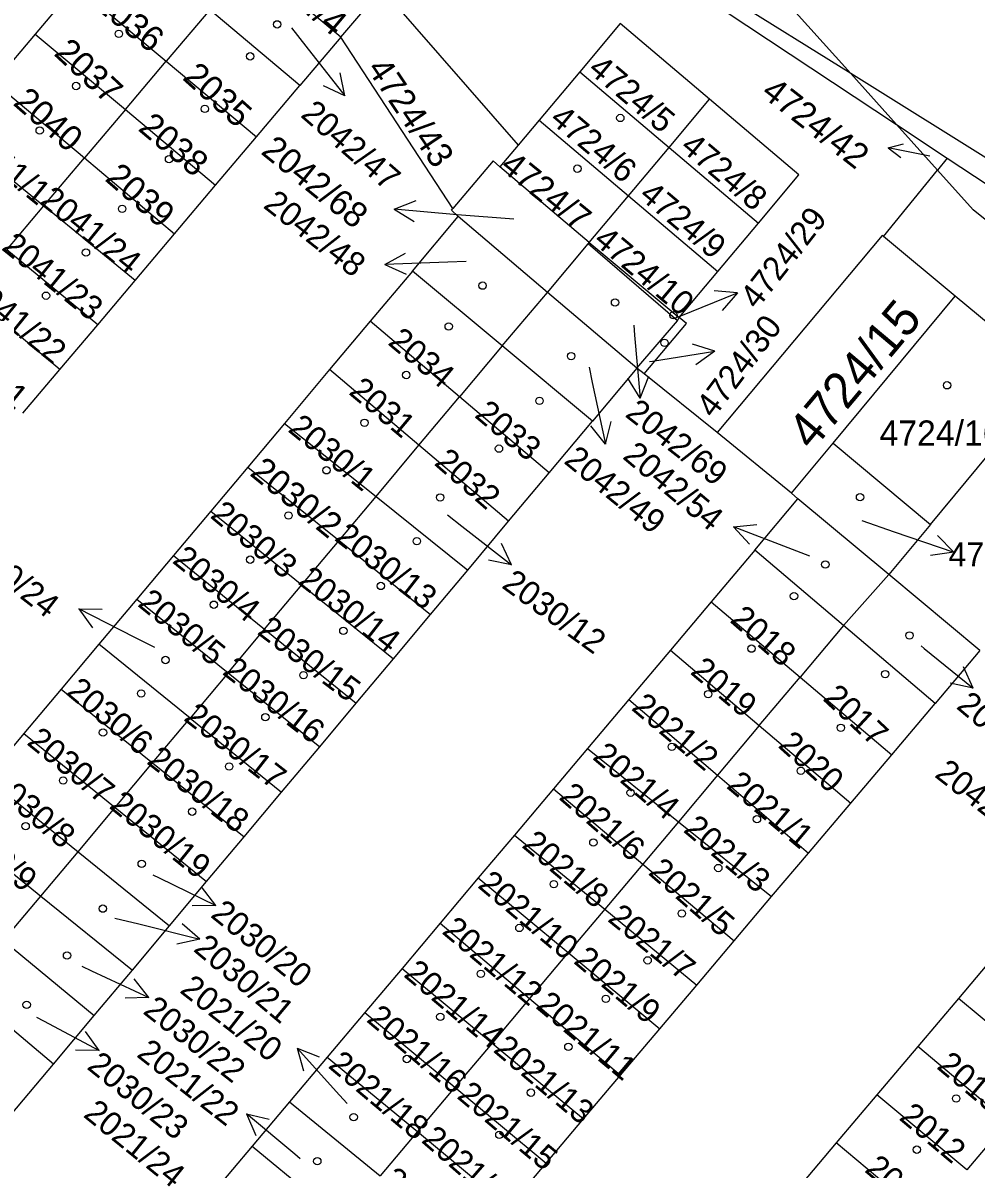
# Model space of a CAD drawing. Extents: x -756746 to -753363, y -1166406 to -1161727.
# Drawn here: x -755409.1 to -755363.8, y -1164733.9 to -1164679.4 of the extents above; entities that cross this region are included whole.
import ezdxf

# ---------------------------------------------------------------- set-up
doc = ezdxf.new("R2010")
doc.units = 0
for name, color, linetype in [('Hranice parcel', 7, 'Continuous'), ('Parcelní čísla', 7, 'Continuous'), ('Pop  PČ popisy', 7, 'Continuous'), ('Značky budov', 7, 'Continuous')]:
    doc.layers.add(name, color=color, linetype=linetype)

msp = doc.modelspace()

# ---------------------------------------------------------------- linework, layer by layer
at = {"layer": 'Hranice parcel'}
for p, q in [((-755369.78, -1164681.85), (-755382.96, -1164673.62)), ((-755381.95, -1164674.77), (-755367.6, -1164684.27)), ((-755394.03, -1164680.12), (-755398.32, -1164676.52)), ((-755406.62, -1164677.67), (-755408.56, -1164679.97)), ((-755406.62, -1164677.67), (-755402.33, -1164681.26)), ((-755394.03, -1164680.12), (-755392.08, -1164677.83)), ((-755392.08, -1164677.83), (-755385.59, -1164685.25)), ((-755400.26, -1164678.81), (-755402.33, -1164681.26)), ((-755395.97, -1164682.42), (-755400.26, -1164678.81)), ((-755408.56, -1164679.97), (-755410.5, -1164682.26)), ((-755408.56, -1164679.97), (-755404.27, -1164683.56)), ((-755394.03, -1164680.12), (-755395.97, -1164682.42)), ((-755388.7, -1164688.26), (-755394.03, -1164680.12)), ((-755404.27, -1164683.56), (-755402.33, -1164681.26)), ((-755402.33, -1164681.26), (-755398.04, -1164684.86)), ((-755382.66, -1164681.76), (-755384.59, -1164684.06)), ((-755382.66, -1164681.76), (-755378.42, -1164685.36)), ((-755369.78, -1164681.85), (-755367.6, -1164684.27)), ((-755294.82, -1164728.7), (-755369.78, -1164681.85)), ((-755410.5, -1164682.26), (-755406.22, -1164685.86)), ((-755398.04, -1164684.86), (-755395.97, -1164682.42)), ((-755378.42, -1164685.36), (-755376.49, -1164683.06)), ((-755404.27, -1164683.56), (-755406.22, -1164685.86)), ((-755404.27, -1164683.56), (-755399.98, -1164687.16)), ((-755384.59, -1164684.06), (-755385.59, -1164685.25)), ((-755384.59, -1164684.06), (-755380.35, -1164687.66)), ((-755365.65, -1164686.44), (-755367.6, -1164684.27)), ((-755367.6, -1164684.27), (-755365.19, -1164685.87)), ((-755412.48, -1164684.6), (-755408.15, -1164688.14)), ((-755399.98, -1164687.16), (-755398.04, -1164684.86)), ((-755385.59, -1164685.25), (-755386.46, -1164686.28)), ((-755380.35, -1164687.66), (-755378.42, -1164685.36)), ((-755378.42, -1164685.36), (-755374.17, -1164688.96)), ((-755408.15, -1164688.14), (-755406.22, -1164685.86)), ((-755406.22, -1164685.86), (-755401.93, -1164689.46)), ((-755365.19, -1164685.87), (-755365.65, -1164686.44)), ((-755365.19, -1164685.87), (-755315.7, -1164718.65)), ((-755382.21, -1164689.88), (-755386.46, -1164686.28)), ((-755368.22, -1164689.6), (-755365.65, -1164686.44)), ((-755401.93, -1164689.46), (-755399.98, -1164687.16)), ((-755409.91, -1164690.23), (-755408.15, -1164688.14)), ((-755403.81, -1164691.69), (-755408.15, -1164688.14)), ((-755382.21, -1164689.88), (-755380.35, -1164687.66)), ((-755380.35, -1164687.66), (-755376.1, -1164691.26)), ((-755390.62, -1164691.24), (-755388.45, -1164688.65)), ((-755384.2, -1164692.25), (-755388.45, -1164688.65)), ((-755376.1, -1164691.26), (-755374.17, -1164688.96)), ((-755403.81, -1164691.69), (-755401.93, -1164689.46)), ((-755364.82, -1164692.43), (-755368.22, -1164689.6)), ((-755405.59, -1164693.79), (-755409.91, -1164690.23)), ((-755384.2, -1164692.25), (-755382.27, -1164689.95)), ((-755382.27, -1164689.95), (-755382.21, -1164689.88)), ((-755378.02, -1164693.61), (-755382.27, -1164689.95)), ((-755382.21, -1164689.88), (-755377.93, -1164693.45)), ((-755390.62, -1164691.24), (-755392.63, -1164693.62)), ((-755386.35, -1164694.8), (-755390.62, -1164691.24)), ((-755377.93, -1164693.45), (-755376.1, -1164691.26)), ((-755405.59, -1164693.79), (-755403.81, -1164691.69)), ((-755407.39, -1164695.91), (-755411.7, -1164692.34)), ((-755386.35, -1164694.8), (-755384.2, -1164692.25)), ((-755379.95, -1164695.86), (-755384.2, -1164692.25)), ((-755370.62, -1164699.42), (-755364.82, -1164692.43)), ((-755360.19, -1164696.28), (-755364.82, -1164692.43)), ((-755378.02, -1164693.61), (-755377.93, -1164693.45)), ((-755407.39, -1164695.91), (-755405.59, -1164693.79)), ((-755392.63, -1164693.62), (-755394.56, -1164695.92)), ((-755388.38, -1164697.22), (-755392.63, -1164693.62)), ((-755379.95, -1164695.86), (-755378.02, -1164693.61)), ((-755386.35, -1164694.8), (-755388.38, -1164697.22)), ((-755382.06, -1164698.38), (-755386.35, -1164694.8)), ((-755409.15, -1164697.99), (-755407.39, -1164695.91)), ((-755394.56, -1164695.92), (-755396.7, -1164698.48)), ((-755390.31, -1164699.52), (-755394.56, -1164695.92)), ((-755379.95, -1164695.86), (-755382.06, -1164698.38)), ((-755379.6, -1164696.13), (-755379.95, -1164695.86)), ((-755376.13, -1164698.92), (-755379.6, -1164696.13)), ((-755365.98, -1164703.28), (-755360.19, -1164696.28)), ((-755390.31, -1164699.52), (-755388.38, -1164697.22)), ((-755384.12, -1164700.83), (-755388.38, -1164697.22)), ((-755396.7, -1164698.48), (-755398.45, -1164700.56)), ((-755396.7, -1164698.48), (-755392.35, -1164701.96)), ((-755384.12, -1164700.83), (-755382.06, -1164698.38)), ((-755372.6, -1164701.8), (-755376.13, -1164698.92)), ((-755392.35, -1164701.96), (-755390.31, -1164699.52)), ((-755386.05, -1164703.13), (-755390.31, -1164699.52)), ((-755372.6, -1164701.8), (-755370.62, -1164699.42)), ((-755370.62, -1164699.42), (-755365.98, -1164703.28)), ((-755398.45, -1164700.56), (-755400.21, -1164702.65)), ((-755398.45, -1164700.56), (-755394.11, -1164704.05)), ((-755386.05, -1164703.13), (-755384.12, -1164700.83)), ((-755394.11, -1164704.05), (-755392.35, -1164701.96)), ((-755392.35, -1164701.96), (-755387.99, -1164705.45)), ((-755374.34, -1164704.5), (-755372.29, -1164702.06)), ((-755372.29, -1164702.06), (-755372.6, -1164701.8)), ((-755367.96, -1164705.67), (-755372.29, -1164702.06)), ((-755400.21, -1164702.65), (-755401.99, -1164704.76)), ((-755400.21, -1164702.65), (-755395.88, -1164706.16)), ((-755387.99, -1164705.45), (-755386.05, -1164703.13)), ((-755365.98, -1164703.28), (-755367.96, -1164705.67)), ((-755395.88, -1164706.16), (-755394.11, -1164704.05)), ((-755394.11, -1164704.05), (-755389.76, -1164707.56)), ((-755401.99, -1164704.76), (-755403.73, -1164706.84)), ((-755401.99, -1164704.76), (-755397.65, -1164708.27)), ((-755374.34, -1164704.5), (-755376.41, -1164706.96)), ((-755370.12, -1164708.09), (-755374.34, -1164704.5)), ((-755389.76, -1164707.56), (-755387.99, -1164705.45)), ((-755370.12, -1164708.09), (-755367.96, -1164705.67)), ((-755363.64, -1164709.28), (-755367.96, -1164705.67)), ((-755397.65, -1164708.27), (-755395.88, -1164706.16)), ((-755395.88, -1164706.16), (-755391.53, -1164709.68)), ((-755403.73, -1164706.84), (-755405.53, -1164708.97)), ((-755403.73, -1164706.84), (-755399.39, -1164710.34)), ((-755376.41, -1164706.96), (-755378.35, -1164709.26)), ((-755376.41, -1164706.96), (-755372.19, -1164710.54)), ((-755391.53, -1164709.68), (-755389.76, -1164707.56)), ((-755399.39, -1164710.34), (-755397.65, -1164708.27)), ((-755397.65, -1164708.27), (-755393.3, -1164711.78)), ((-755370.12, -1164708.09), (-755372.19, -1164710.54)), ((-755365.77, -1164711.8), (-755370.12, -1164708.09)), ((-755405.53, -1164708.97), (-755407.33, -1164711.12)), ((-755401.19, -1164712.49), (-755405.53, -1164708.97)), ((-755378.35, -1164709.26), (-755380.33, -1164711.6)), ((-755378.35, -1164709.26), (-755374.13, -1164712.85)), ((-755363.64, -1164709.28), (-755365.77, -1164711.8)), ((-755393.3, -1164711.78), (-755391.53, -1164709.68)), ((-755399.39, -1164710.34), (-755401.19, -1164712.49)), ((-755399.39, -1164710.34), (-755395.03, -1164713.85)), ((-755374.13, -1164712.85), (-755372.19, -1164710.54)), ((-755372.19, -1164710.54), (-755367.83, -1164714.24)), ((-755407.33, -1164711.12), (-755409.1, -1164713.23)), ((-755407.33, -1164711.12), (-755402.98, -1164714.62)), ((-755395.03, -1164713.85), (-755393.3, -1164711.78)), ((-755380.33, -1164711.6), (-755382.3, -1164713.94)), ((-755380.33, -1164711.6), (-755376.12, -1164715.21)), ((-755367.83, -1164714.24), (-755365.77, -1164711.8)), ((-755402.98, -1164714.62), (-755401.19, -1164712.49)), ((-755401.19, -1164712.49), (-755396.85, -1164716.01)), ((-755374.13, -1164712.85), (-755376.12, -1164715.21)), ((-755374.13, -1164712.85), (-755369.78, -1164716.54)), ((-755409.1, -1164713.23), (-755410.87, -1164715.33)), ((-755409.1, -1164713.23), (-755404.76, -1164716.74)), ((-755396.85, -1164716.01), (-755395.03, -1164713.85)), ((-755382.3, -1164713.94), (-755383.92, -1164715.85)), ((-755382.3, -1164713.94), (-755377.97, -1164717.42)), ((-755369.78, -1164716.54), (-755367.83, -1164714.24)), ((-755404.76, -1164716.74), (-755402.98, -1164714.62)), ((-755402.98, -1164714.62), (-755398.62, -1164718.13)), ((-755410.87, -1164715.33), (-755406.52, -1164718.85)), ((-755376.12, -1164715.21), (-755377.97, -1164717.42)), ((-755376.12, -1164715.21), (-755371.79, -1164718.92)), ((-755383.92, -1164715.85), (-755385.77, -1164718.05)), ((-755383.92, -1164715.85), (-755379.66, -1164719.43)), ((-755398.62, -1164718.13), (-755396.85, -1164716.01)), ((-755406.52, -1164718.85), (-755404.76, -1164716.74)), ((-755404.76, -1164716.74), (-755400.41, -1164720.26)), ((-755371.79, -1164718.92), (-755369.78, -1164716.54)), ((-755412.64, -1164717.44), (-755408.29, -1164720.95)), ((-755377.97, -1164717.42), (-755379.66, -1164719.43)), ((-755377.97, -1164717.42), (-755373.54, -1164720.98)), ((-755385.77, -1164718.05), (-755387.49, -1164720.09)), ((-755385.77, -1164718.05), (-755381.48, -1164721.58)), ((-755400.41, -1164720.26), (-755398.62, -1164718.13)), ((-755408.29, -1164720.95), (-755406.52, -1164718.85)), ((-755406.52, -1164718.85), (-755402.17, -1164722.37)), ((-755373.54, -1164720.98), (-755371.79, -1164718.92)), ((-755379.66, -1164719.43), (-755381.48, -1164721.58)), ((-755379.66, -1164719.43), (-755375.32, -1164723.08)), ((-755402.17, -1164722.37), (-755400.41, -1164720.26)), ((-755387.49, -1164720.09), (-755389.3, -1164722.24)), ((-755387.49, -1164720.09), (-755383.21, -1164723.64)), ((-755410.07, -1164723.07), (-755408.29, -1164720.95)), ((-755408.29, -1164720.95), (-755403.93, -1164724.47)), ((-755375.32, -1164723.08), (-755373.54, -1164720.98)), ((-755381.48, -1164721.58), (-755383.21, -1164723.64)), ((-755381.48, -1164721.58), (-755377.1, -1164725.19)), ((-755403.93, -1164724.47), (-755402.17, -1164722.37)), ((-755389.3, -1164722.24), (-755391.11, -1164724.39)), ((-755389.3, -1164722.24), (-755385.05, -1164725.82)), ((-755410.07, -1164723.07), (-755405.75, -1164726.63)), ((-755377.1, -1164725.19), (-755375.32, -1164723.08)), ((-755362.72, -1164723.53), (-755364.66, -1164725.82)), ((-755383.21, -1164723.64), (-755385.05, -1164725.82)), ((-755383.21, -1164723.64), (-755378.85, -1164727.26)), ((-755405.75, -1164726.63), (-755403.93, -1164724.47)), ((-755391.11, -1164724.39), (-755392.89, -1164726.49)), ((-755391.11, -1164724.39), (-755386.83, -1164727.94)), ((-755378.85, -1164727.26), (-755377.1, -1164725.19)), ((-755407.69, -1164728.95), (-755411.98, -1164725.34)), ((-755385.05, -1164725.82), (-755386.83, -1164727.94)), ((-755385.05, -1164725.82), (-755380.72, -1164729.47)), ((-755364.66, -1164725.82), (-755366.59, -1164728.11)), ((-755360.39, -1164729.39), (-755364.66, -1164725.82)), ((-755407.69, -1164728.95), (-755405.75, -1164726.63)), ((-755392.89, -1164726.49), (-755394.68, -1164728.61)), ((-755392.89, -1164726.49), (-755388.6, -1164730.04)), ((-755380.72, -1164729.47), (-755378.85, -1164727.26)), ((-755386.83, -1164727.94), (-755388.6, -1164730.04)), ((-755386.83, -1164727.94), (-755382.48, -1164731.55)), ((-755366.59, -1164728.11), (-755368.53, -1164730.4)), ((-755362.33, -1164731.69), (-755366.59, -1164728.11)), ((-755409.7, -1164731.34), (-755407.69, -1164728.95)), ((-755394.68, -1164728.61), (-755396.47, -1164730.73)), ((-755394.68, -1164728.61), (-755390.38, -1164732.15)), ((-755382.48, -1164731.55), (-755380.72, -1164729.47)), ((-755388.6, -1164730.04), (-755390.38, -1164732.15)), ((-755388.6, -1164730.04), (-755384.26, -1164733.65)), ((-755368.53, -1164730.4), (-755370.47, -1164732.69)), ((-755364.26, -1164733.97), (-755368.53, -1164730.4)), ((-755396.47, -1164730.73), (-755398.25, -1164732.84)), ((-755396.47, -1164730.73), (-755392.15, -1164734.26)), ((-755384.26, -1164733.65), (-755382.48, -1164731.55)), ((-755362.33, -1164731.69), (-755364.26, -1164733.97)), ((-755390.38, -1164732.15), (-755392.15, -1164734.26)), ((-755390.38, -1164732.15), (-755386.04, -1164735.75)), ((-755370.47, -1164732.69), (-755372.4, -1164734.98)), ((-755366.2, -1164736.26), (-755370.47, -1164732.69)), ((-755398.25, -1164732.84), (-755400.12, -1164735.06)), ((-755398.25, -1164732.84), (-755393.93, -1164736.38)), ((-755386.04, -1164735.75), (-755384.26, -1164733.65))]:
    msp.add_line(p, q, dxfattribs=at)
for points in [[(-755400.34, -1164647.46), (-755384.67, -1164665.32), (-755369.78, -1164681.85)], [(-755376.49, -1164683.06), (-755380.74, -1164679.47), (-755382.66, -1164681.76)], [(-755374.17, -1164688.96), (-755372.24, -1164686.67), (-755376.49, -1164683.06)], [(-755386.46, -1164686.28), (-755386.79, -1164686), (-755388.7, -1164688.26)], [(-755353.13, -1164697), (-755363.95, -1164688.33), (-755365.65, -1164686.44)], [(-755388.45, -1164688.65), (-755388.77, -1164688.35), (-755388.7, -1164688.26)], [(-755368.22, -1164689.6), (-755368.29, -1164689.54), (-755376.13, -1164698.92)], [(-755379.6, -1164696.13), (-755377.59, -1164693.73), (-755377.93, -1164693.45)]]:
    msp.add_lwpolyline(points, dxfattribs=at)
at = {"layer": 'Pop  PČ popisy'}
for p, q in [((-755396.37, -1164679.67), (-755395.69, -1164680.54)), ((-755395.69, -1164680.54), (-755393.842, -1164682.905)), ((-755393.842, -1164682.905), (-755394.064, -1164681.807)), ((-755393.842, -1164682.905), (-755394.854, -1164682.424)), ((-755367.994, -1164685.386), (-755367.271, -1164685.185)), ((-755366.02, -1164685.77), (-755367.994, -1164685.386)), ((-755367.994, -1164685.386), (-755367.399, -1164685.844)), ((-755391.49, -1164688.298), (-755390.448, -1164687.887)), ((-755388.5, -1164688.56), (-755391.49, -1164688.298)), ((-755391.49, -1164688.298), (-755390.536, -1164688.885)), ((-755385.8, -1164688.77), (-755388.5, -1164688.56)), ((-755391.939, -1164690.925), (-755390.956, -1164690.389)), ((-755388.94, -1164690.82), (-755391.939, -1164690.925)), ((-755388.07, -1164690.79), (-755388.94, -1164690.82)), ((-755391.939, -1164690.925), (-755390.921, -1164691.39)), ((-755377.94, -1164693.39), (-755375.158, -1164692.266)), ((-755375.158, -1164692.266), (-755376.274, -1164692.177)), ((-755375.158, -1164692.266), (-755375.898, -1164693.105)), ((-755378.08, -1164693.44), (-755377.94, -1164693.39)), ((-755380.1, -1164693.81), (-755380.06, -1164694.29)), ((-755380.06, -1164694.29), (-755379.798, -1164697.28)), ((-755379.2, -1164695.52), (-755376.236, -1164695.051)), ((-755376.236, -1164695.051), (-755377.303, -1164694.713)), ((-755376.236, -1164695.051), (-755377.147, -1164695.702)), ((-755379.35, -1164695.54), (-755379.2, -1164695.52)), ((-755382.21, -1164695.81), (-755382.07, -1164696.53)), ((-755379.798, -1164697.28), (-755379.387, -1164696.238)), ((-755382.07, -1164696.53), (-755381.446, -1164699.465)), ((-755379.798, -1164697.28), (-755380.385, -1164696.326)), ((-755381.446, -1164699.465), (-755381.164, -1164698.382)), ((-755381.446, -1164699.465), (-755382.144, -1164698.59)), ((-755388.95, -1164702.82), (-755388.27, -1164703.36)), ((-755388.27, -1164703.36), (-755385.905, -1164705.208)), ((-755375.352, -1164703.395), (-755374.237, -1164703.286)), ((-755372.55, -1164704.47), (-755375.352, -1164703.395)), ((-755375.352, -1164703.395), (-755374.596, -1164704.221)), ((-755369.25, -1164703.1), (-755367.71, -1164703.63)), ((-755367.71, -1164703.63), (-755364.873, -1164704.607)), ((-755364.873, -1164704.607), (-755365.656, -1164703.808)), ((-755385.905, -1164705.208), (-755386.386, -1164704.196)), ((-755371.73, -1164704.79), (-755372.55, -1164704.47)), ((-755385.905, -1164705.208), (-755387.003, -1164704.986)), ((-755364.873, -1164704.607), (-755365.982, -1164704.754)), ((-755403.82, -1164708.66), (-755406.494, -1164707.298)), ((-755406.494, -1164707.298), (-755405.374, -1164707.306)), ((-755406.494, -1164707.298), (-755405.829, -1164708.198)), ((-755402.87, -1164709.14), (-755403.82, -1164708.66)), ((-755366.43, -1164709.06), (-755366.29, -1164709.18)), ((-755366.29, -1164709.18), (-755363.958, -1164711.069)), ((-755363.958, -1164711.069), (-755364.421, -1164710.049)), ((-755363.958, -1164711.069), (-755365.051, -1164710.827)), ((-755402.96, -1164719.95), (-755402.67, -1164720.09)), ((-755402.67, -1164720.09), (-755399.973, -1164721.406)), ((-755399.973, -1164721.406), (-755400.653, -1164720.516)), ((-755399.973, -1164721.406), (-755401.092, -1164721.417)), ((-755404.77, -1164722), (-755403.64, -1164722.27)), ((-755403.64, -1164722.27), (-755400.728, -1164722.996)), ((-755400.728, -1164722.996), (-755401.579, -1164722.268)), ((-755400.728, -1164722.996), (-755401.821, -1164723.24)), ((-755406.35, -1164724.29), (-755405.88, -1164724.5)), ((-755405.88, -1164724.5), (-755403.16, -1164725.768)), ((-755403.16, -1164725.768), (-755403.856, -1164724.891)), ((-755403.16, -1164725.768), (-755404.279, -1164725.799)), ((-755408.5, -1164726.71), (-755408.17, -1164726.89)), ((-755408.17, -1164726.89), (-755405.52, -1164728.299)), ((-755405.52, -1164728.299), (-755406.169, -1164727.387)), ((-755405.52, -1164728.299), (-755406.64, -1164728.271)), ((-755394.09, -1164730.41), (-755396.098, -1164728.18)), ((-755396.098, -1164728.18), (-755395.056, -1164728.589)), ((-755396.098, -1164728.18), (-755395.8, -1164729.259)), ((-755393.72, -1164730.81), (-755394.09, -1164730.41)), ((-755396.22, -1164733.23), (-755398.519, -1164731.301)), ((-755398.519, -1164731.301), (-755397.43, -1164731.561)), ((-755398.519, -1164731.301), (-755398.074, -1164732.328)), ((-755395.96, -1164733.45), (-755396.22, -1164733.23))]:
    msp.add_line(p, q, dxfattribs=at)
at = {"layer": 'Značky budov'}
for centre in [(-755397.057, -1164679.509), (-755404.587, -1164679.959), (-755398.337, -1164681.029), (-755406.617, -1164682.439), (-755400.497, -1164683.529), (-755380.737, -1164683.959), (-755408.347, -1164684.559), (-755402.197, -1164685.919), (-755382.777, -1164686.369), (-755404.427, -1164688.279), (-755406.147, -1164690.359), (-755387.287, -1164691.929), (-755408.047, -1164692.409), (-755380.987, -1164692.729), (-755378.207, -1164693.339), (-755388.897, -1164693.869), (-755378.637, -1164694.649), (-755383.077, -1164695.279), (-755390.917, -1164696.179), (-755365.197, -1164696.669), (-755384.577, -1164697.409), (-755392.897, -1164698.449), (-755386.507, -1164699.679), (-755394.707, -1164700.709), (-755389.307, -1164701.999), (-755369.337, -1164701.989), (-755396.517, -1164702.859), (-755390.417, -1164704.079), (-755398.337, -1164704.959), (-755370.987, -1164705.189), (-755392.127, -1164706.209), (-755372.477, -1164706.689), (-755400.067, -1164707.099), (-755393.907, -1164708.339), (-755366.987, -1164708.559), (-755374.497, -1164709.189), (-755402.367, -1164709.729), (-755395.807, -1164710.449), (-755368.137, -1164710.399), (-755403.527, -1164711.319), (-755376.557, -1164711.349), (-755397.617, -1164712.449), (-755405.337, -1164713.179), (-755370.247, -1164712.949), (-755378.287, -1164713.859), (-755399.337, -1164714.789), (-755372.147, -1164714.999), (-755407.227, -1164715.459), (-755380.247, -1164716.039), (-755401.097, -1164716.939), (-755409.017, -1164717.629), (-755374.237, -1164717.299), (-755382.017, -1164718.409), (-755403.497, -1164719.419), (-755376.077, -1164719.619), (-755383.897, -1164720.389), (-755405.347, -1164721.549), (-755377.807, -1164721.779), (-755385.537, -1164722.469), (-755407.047, -1164723.779), (-755379.437, -1164724.009), (-755387.367, -1164724.649), (-755381.427, -1164725.839), (-755408.967, -1164726.119), (-755389.297, -1164726.689), (-755383.207, -1164728.119), (-755390.887, -1164728.699), (-755384.987, -1164730.299), (-755364.767, -1164730.579), (-755393.417, -1164731.459), (-755386.487, -1164732.299), (-755366.637, -1164733.009), (-755395.147, -1164733.559)]:
    msp.add_circle(centre, 0.175, dxfattribs=at)

# ---------------------------------------------------------------- texts
at = {"layer": 'Parcelní čísla'}
for s, height, rotation, p in [('4724/4', 1.2, 320, (-755398.145, -1164676.969)), ('2036', 1.2, 321, (-755405.837, -1164678.656)), ('2037', 1.2, 317, (-755407.719, -1164680.938)), ('2035', 1.2, 318, (-755401.601, -1164682.095)), ('4724/43', 1.2, 304, (-755392.817, -1164681.615)), ('4724/5', 1.139, 320, (-755382.326, -1164681.746)), ('2040', 1.2, 319, (-755409.663, -1164683.302)), ('4724/42', 1.2, 322, (-755374.093, -1164682.877)), ('2042/47', 1.139, 319, (-755395.988, -1164683.869)), ('2038', 1.2, 320, (-755403.715, -1164684.519)), ('4724/6', 1.139, 320, (-755384.146, -1164684.116)), ('2041/1', 1.139, 321, (-755412.048, -1164685.232)), ('2042/68', 1.2, 321, (-755397.878, -1164685.628)), ('4724/8', 1.139, 320, (-755377.936, -1164685.436)), ('4724/7', 1.183, 321, (-755386.507, -1164686.37)), ('2039', 1.2, 319, (-755405.293, -1164686.902)), ('2041/24', 1.139, 321, (-755408.401, -1164687.994)), ('2042/48', 1.139, 322, (-755397.767, -1164688.192)), ('4724/9', 1.139, 320, (-755379.896, -1164687.736)), ('4724/29', 1.139, 52, (-755374.237, -1164693.107)), ('2041/23', 1.139, 321, (-755410.211, -1164690.184)), ('4724/10', 1.139, 320, (-755382.066, -1164689.886)), ('2041/22', 1.139, 321, (-755411.961, -1164692.244)), ('4724/15', 1.7, 50, (-755371.608, -1164699.826)), ('4724/30', 1.139, 53, (-755376.308, -1164698.282)), ('2041/21', 1.139, 321, (-755413.781, -1164694.414)), ('2034', 1.139, 320, (-755391.836, -1164694.696)), ('2031', 1.139, 320, (-755393.696, -1164697.056)), ('2042/69', 1.139, 322, (-755380.557, -1164698.122)), ('2033', 1.139, 320, (-755387.716, -1164698.146)), ('2030/1', 1.139, 321, (-755396.588, -1164698.832)), ('2042/54', 1.139, 320, (-755380.675, -1164700.116)), ('2032', 1.139, 319, (-755389.633, -1164700.419)), ('2042/49', 1.139, 321, (-755383.471, -1164700.334)), ('2030/2', 1.2, 321, (-755398.407, -1164700.916)), ('2030/3', 1.139, 320, (-755400.286, -1164702.926)), ('2030/13', 1.139, 322, (-755394.377, -1164704.002)), ('2030/24', 1.139, 322, (-755412.347, -1164704.392)), ('2030/4', 1.139, 321, (-755402.088, -1164705.072)), ('2030/14', 1.139, 322, (-755396.117, -1164706.072)), ('2030/12', 1.139, 324, (-755386.426, -1164706.26)), ('2030/5', 1.139, 321, (-755403.738, -1164707.132)), ('2018', 1.139, 319, (-755375.573, -1164707.889)), ('2030/15', 1.139, 323, (-755398.052, -1164708.461)), ('2030/16', 1.139, 322, (-755399.707, -1164710.372)), ('2019', 1.139, 320, (-755377.456, -1164710.356)), ('2030/6', 1.139, 320, (-755407.136, -1164711.326)), ('2017', 1.139, 317, (-755371.148, -1164711.606)), ('2021/2', 1.139, 320, (-755380.256, -1164712.066)), ('2042/55', 1.139, 320, (-755364.805, -1164711.996)), ('2030/17', 1.139, 322, (-755401.547, -1164712.562)), ('2030/7', 1.139, 321, (-755409.008, -1164713.712)), ('2020', 1.139, 318, (-755373.281, -1164713.843)), ('2021/4', 1.139, 320, (-755382.106, -1164714.406)), ('2030/18', 1.139, 322, (-755403.307, -1164714.622)), ('2042/56', 1.139, 322, (-755365.837, -1164715.252)), ('2030/8', 1.139, 320, (-755410.836, -1164715.756)), ('2021/1', 1.139, 320, (-755375.736, -1164715.776)), ('2021/6', 1.139, 319, (-755383.703, -1164716.309)), ('2030/19', 1.139, 321, (-755405.091, -1164716.734)), ('2030/9', 1.139, 320, (-755412.656, -1164717.826)), ('2021/3', 1.139, 320, (-755377.786, -1164717.866)), ('2021/8', 1.139, 320, (-755385.466, -1164718.596)), ('2021/5', 1.139, 319, (-755379.453, -1164719.889)), ('2021/10', 1.139, 320, (-755387.566, -1164720.506)), ('2030/20', 1.139, 321, (-755400.271, -1164721.914)), ('2021/7', 1.139, 321, (-755381.388, -1164722.112)), ('2021/12', 1.139, 320, (-755389.266, -1164722.696)), ('2030/21', 1.139, 320, (-755401.085, -1164723.536)), ('2021/9', 1.139, 320, (-755383.006, -1164724.106)), ('2021/14', 1.139, 320, (-755391.086, -1164724.746)), ('2021/20', 1.139, 322, (-755401.737, -1164725.502)), ('2021/11', 1.139, 320, (-755384.806, -1164726.246)), ('2030/22', 1.139, 322, (-755403.487, -1164726.502)), ('2021/16', 1.139, 320, (-755392.856, -1164726.886)), ('2021/22', 1.139, 322, (-755403.787, -1164728.552)), ('2021/13', 1.139, 320, (-755386.826, -1164728.326)), ('2030/23', 1.139, 321, (-755406.151, -1164729.134)), ('2021/18', 1.139, 320, (-755394.676, -1164729.076)), ('2013', 1.139, 320, (-755365.736, -1164729.116)), ('2021/15', 1.139, 320, (-755388.556, -1164730.526)), ('2021/24', 1.139, 321, (-755406.321, -1164731.414)), ('2012', 1.139, 320, (-755367.526, -1164731.546)), ('2021/17', 1.139, 319, (-755390.243, -1164732.619)), ('2011', 1.139, 320, (-755369.166, -1164734.026)), ('2021/19', 1.139, 320, (-755392.126, -1164734.606))]:
    msp.add_text(s, height=height, rotation=rotation, dxfattribs=at).set_placement(p)
for s, height, p in [('4724/16', 1.2, (-755368.41, -1164699.54)), ('4724/71', 1.139, (-755365.129, -1164705.279))]:
    msp.add_text(s, height=height, dxfattribs=at).set_placement(p)

doc.saveas('drawing.dxf')
